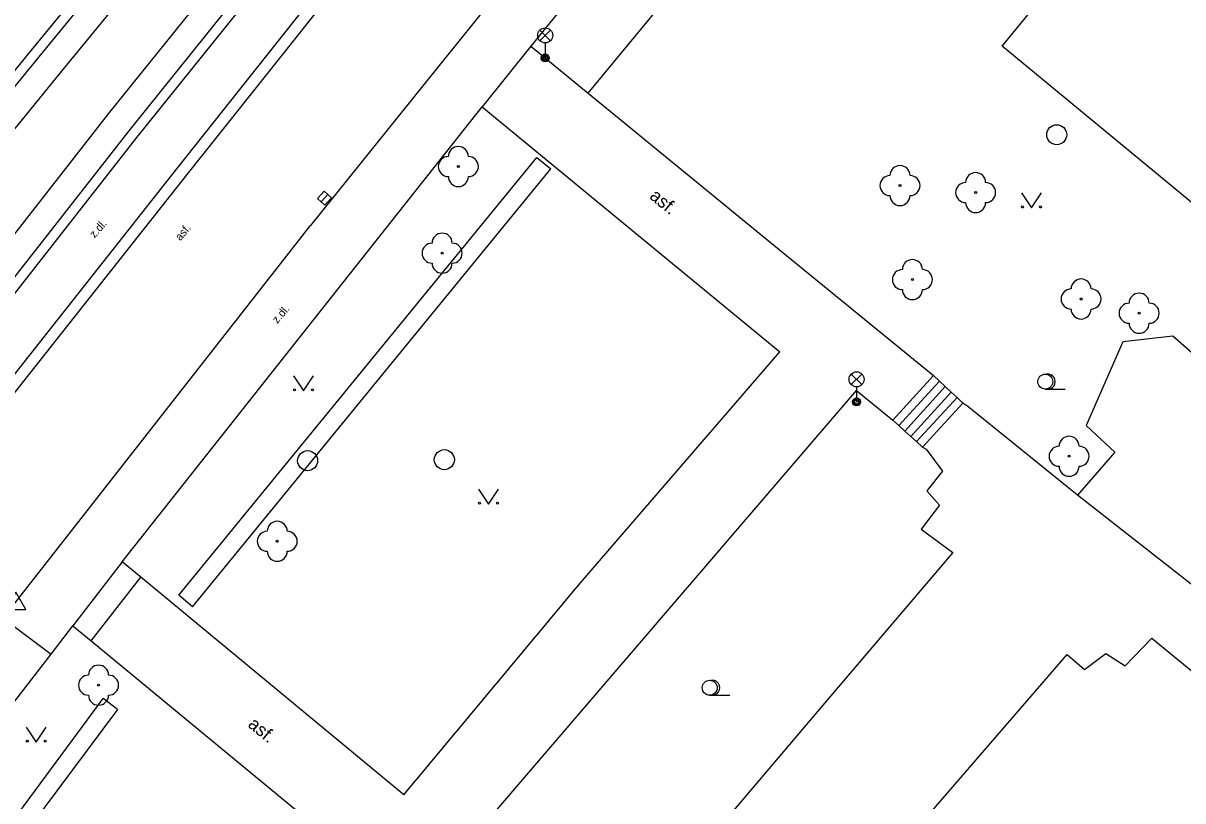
# Model space of a CAD drawing. Extents: x -598932 to -598196, y -1162207 to -1161504.
# Drawn here: x -598659.5 to -598601.6, y -1161878.5 to -1161839.6 of the extents above; entities that cross this region are included whole.
import ezdxf

# ---------------------------------------------------------------- set-up
doc = ezdxf.new("R2010")
doc.units = 0
for name, color, linetype in [('Level 22', 7, 'Continuous'), ('Level 27', 7, 'Continuous'), ('Level 33', 7, 'Continuous'), ('Level 34', 7, 'Continuous'), ('Level 36', 7, 'Continuous'), ('specificka linie pasportu komunikaci', 7, 'Continuous'), ('TM - budovy zdene_ betonove - VP', 7, 'Continuous'), ('TM - chodniky - VP', 7, 'Continuous'), ('TM - hranice souvisleho porostu (skupiny stromu_ kere)', 7, 'Continuous'), ('TM - komunikace - VP', 7, 'Continuous'), ('TM - letecke snimky - pomocna linie', 7, 'Continuous'), ('TM - MHD - osa koleji', 7, 'Continuous'), ('TM - plot zivy - VP', 7, 'Continuous'), ('TM - popis povrchu', 7, 'Continuous'), ('TM - rozhrani mezi zpev. plochami mezi sebou - VP', 7, 'Continuous'), ('TM - rozhrani ploch obecne - VP', 7, 'Continuous'), ('TM - schody - VP', 7, 'Continuous'), ('TM - zabradli - VP', 7, 'Continuous')]:
    doc.layers.add(name, color=color, linetype=linetype)

msp = doc.modelspace()

# ---------------------------------------------------------------- linework, layer by layer
at = {"layer": 'Level 22'}
for centre in [(-598637.8, -1161846.81), (-598615.73, -1161847.76), (-598611.95, -1161848.11), (-598638.61, -1161851.14), (-598615.11, -1161852.46), (-598606.68, -1161853.43), (-598603.78, -1161854.14), (-598607.28, -1161861.29), (-598646.85, -1161865.54), (-598655.78, -1161872.73)]:
    msp.add_circle(centre, 0.05, dxfattribs=at)
for centre, start, end in [((-598637.8, -1161846.31), 0, 180), ((-598638.3, -1161846.81), 90, 270), ((-598637.3, -1161846.81), 270, 90), ((-598615.73, -1161847.26), 0, 180), ((-598637.8, -1161847.31), 180, 0), ((-598616.23, -1161847.76), 90, 270), ((-598615.23, -1161847.76), 270, 90), ((-598611.95, -1161847.61), 0, 180), ((-598612.45, -1161848.11), 90, 270), ((-598611.45, -1161848.11), 270, 90), ((-598615.73, -1161848.26), 180, 0), ((-598611.95, -1161848.61), 180, 0), ((-598638.61, -1161850.64), 0, 180), ((-598639.11, -1161851.14), 90, 270), ((-598638.11, -1161851.14), 270, 90), ((-598638.61, -1161851.64), 180, 0), ((-598615.61, -1161852.46), 90, 270), ((-598615.11, -1161851.96), 0, 180), ((-598614.61, -1161852.46), 270, 90), ((-598606.68, -1161852.93), 0, 180), ((-598615.11, -1161852.96), 180, 0), ((-598607.18, -1161853.43), 90, 270), ((-598606.18, -1161853.43), 270, 90), ((-598603.78, -1161853.64), 0, 180), ((-598604.28, -1161854.14), 90, 270), ((-598603.28, -1161854.14), 270, 90), ((-598606.68, -1161853.93), 180, 0), ((-598603.78, -1161854.64), 180, 0), ((-598607.28, -1161860.79), 0, 180), ((-598607.78, -1161861.29), 90, 270), ((-598606.78, -1161861.29), 270, 90), ((-598607.28, -1161861.79), 180, 0), ((-598646.85, -1161865.04), 0, 180), ((-598647.35, -1161865.54), 90, 270), ((-598646.35, -1161865.54), 270, 90), ((-598646.85, -1161866.04), 180, 0), ((-598656.28, -1161872.73), 90, 270), ((-598655.78, -1161872.23), 0, 180), ((-598655.28, -1161872.73), 270, 90), ((-598655.78, -1161873.23), 180, 0)]:
    msp.add_arc(centre, 0.5, start, end, dxfattribs=at)
at = {"layer": 'Level 27'}
msp.add_line((-598644.658, -1161848.575), (-598644.322, -1161848.205), dxfattribs=at)
msp.add_lwpolyline([(-598644.474, -1161848.743), (-598644.137, -1161848.374), (-598644.506, -1161848.037), (-598644.843, -1161848.406)], close=True, dxfattribs=at)
for centre in [(-598607.9, -1161845.22), (-598645.33, -1161861.51), (-598638.5, -1161861.46)]:
    msp.add_circle(centre, 0.5, dxfattribs=at)
at = {"layer": 'Level 33'}
for p, q in [((-598633.725, -1161840.52), (-598633.195, -1161839.99)), ((-598633.725, -1161839.99), (-598633.195, -1161840.52)), ((-598633.46, -1161840.63), (-598633.46, -1161841.38)), ((-598618.165, -1161857.71), (-598617.635, -1161857.18)), ((-598618.165, -1161857.18), (-598617.635, -1161857.71)), ((-598617.9, -1161857.82), (-598617.9, -1161858.57))]:
    msp.add_line(p, q, dxfattribs=at)
for centre, radius in [((-598633.46, -1161840.255), 0.375), ((-598633.46, -1161841.38), 0.2), ((-598633.46, -1161841.38), 0.145), ((-598633.46, -1161841.38), 0.0876), ((-598617.9, -1161857.445), 0.375), ((-598617.9, -1161858.57), 0.2), ((-598617.9, -1161858.57), 0.145), ((-598617.9, -1161858.57), 0.0876)]:
    msp.add_circle(centre, radius, dxfattribs=at)
at = {"layer": 'Level 34'}
msp.add_lwpolyline([(-598660.41, -1161868.942), (-598659.41, -1161868.942), (-598659.91, -1161868.076)], close=True, dxfattribs=at)
at = {"layer": 'Level 36'}
for p, q in [((-598608.47, -1161857.935), (-598607.47, -1161857.935)), ((-598625.24, -1161873.235), (-598624.24, -1161873.235))]:
    msp.add_line(p, q, dxfattribs=at)
for points in [[(-598609.66, -1161848.13), (-598609.16, -1161848.88), (-598608.66, -1161848.13)], [(-598646.04, -1161857.27), (-598645.54, -1161858.02), (-598645.04, -1161857.27)], [(-598636.79, -1161862.93), (-598636.29, -1161863.68), (-598635.79, -1161862.93)], [(-598659.39, -1161874.83), (-598658.89, -1161875.58), (-598658.39, -1161874.83)]]:
    msp.add_lwpolyline(points, dxfattribs=at)
for centre, radius in [((-598609.61, -1161848.83), 0.05), ((-598608.711, -1161848.83), 0.05), ((-598608.47, -1161857.56), 0.375), ((-598645.99, -1161857.97), 0.05), ((-598645.091, -1161857.97), 0.05), ((-598636.74, -1161863.63), 0.05), ((-598635.841, -1161863.63), 0.05), ((-598625.24, -1161872.86), 0.375), ((-598659.34, -1161875.53), 0.05), ((-598658.441, -1161875.53), 0.05)]:
    msp.add_circle(centre, radius, dxfattribs=at)
for centre in [(-598608.345, -1161857.56), (-598625.115, -1161872.86)]:
    msp.add_arc(centre, 0.375, 260.40593, 99.59407, dxfattribs=at)
at = {"layer": 'specificka linie pasportu komunikaci'}
msp.add_lwpolyline([(-598656.15, -1161870.52), (-598653.66, -1161867.34)], dxfattribs=at)
at = {"layer": 'TM - budovy zdene_ betonove - VP'}
for points in [[(-598610.62, -1161840.79), (-598603.43, -1161832.01)], [(-598596.51, -1161852.44), (-598610.62, -1161840.79)]]:
    msp.add_lwpolyline(points, dxfattribs=at)
at = {"layer": 'TM - chodniky - VP'}
for points in [[(-598608.27, -1161809.51), (-598622.11, -1161825.96), (-598634.18, -1161840.8)], [(-598634.18, -1161840.8), (-598631.32, -1161843.14)], [(-598631.32, -1161843.14), (-598621.76, -1161850.96), (-598614.05, -1161857.26)], [(-598654.6, -1161866.57), (-598636.61, -1161843.82)], [(-598636.61, -1161843.82), (-598626.91, -1161851.8), (-598621.73, -1161856.07)], [(-598594.27, -1161862.17), (-598602.09, -1161855.28), (-598604.6, -1161855.57), (-598606.43, -1161859.75), (-598604.99, -1161861.09), (-598606.86, -1161863.24)], [(-598640.52, -1161878.21), (-598631.79, -1161867.74), (-598621.73, -1161856.07)], [(-598613.76, -1161857.54), (-598614.05, -1161857.26)], [(-598613.47, -1161857.81), (-598613.76, -1161857.54)], [(-598636.25, -1161883.1), (-598638.09, -1161881.54), (-598617.91, -1161858), (-598616.09, -1161859.49)], [(-598613.18, -1161858.08), (-598613.47, -1161857.81)], [(-598612.88, -1161858.36), (-598613.18, -1161858.08)], [(-598612.59, -1161858.63), (-598612.88, -1161858.36)], [(-598606.86, -1161863.24), (-598612.34, -1161858.8), (-598612.59, -1161858.63)], [(-598616.09, -1161859.49), (-598615.79, -1161859.76)], [(-598615.79, -1161859.76), (-598615.49, -1161860.03)], [(-598615.49, -1161860.03), (-598615.19, -1161860.3)], [(-598615.19, -1161860.3), (-598614.9, -1161860.56)], [(-598614.9, -1161860.56), (-598614.6, -1161860.83)], [(-598614.6, -1161860.83), (-598614.43, -1161860.93), (-598613.6, -1161862.04), (-598614.39, -1161863.01), (-598613.75, -1161863.73), (-598614.67, -1161864.93), (-598613.09, -1161866.1), (-598619.21, -1161873.28), (-598629.18, -1161885.05), (-598630.45, -1161884.66), (-598631.33, -1161885.59), (-598634.57, -1161884.52), (-598634.74, -1161884.41)], [(-598640.52, -1161878.21), (-598653.66, -1161867.34), (-598654.6, -1161866.57)], [(-598661.95, -1161876.05), (-598661.59, -1161875.59), (-598661.12, -1161874.99), (-598658.15, -1161871.18), (-598657.06, -1161869.77), (-598656.15, -1161870.52), (-598641.92, -1161882.26)], [(-598607.37, -1161871.2), (-598606.51, -1161871.94), (-598605.44, -1161871.14), (-598604.47, -1161871.77), (-598603.15, -1161870.38)], [(-598603.15, -1161870.38), (-598584.47, -1161885.72), (-598557.6, -1161907.74), (-598533.59, -1161927.06)], [(-598550.08, -1161953.38), (-598552.22, -1161951.68), (-598561.37, -1161944.4), (-598579.14, -1161929.89), (-598622.84, -1161894.32), (-598621.92, -1161893.38), (-598623.52, -1161892), (-598622.71, -1161891.02), (-598623.78, -1161890.19), (-598607.37, -1161871.2)]]:
    msp.add_lwpolyline(points, dxfattribs=at)
at = {"layer": 'TM - hranice souvisleho porostu (skupiny stromu_ kere)'}
for points in [[(-598661.06, -1161880.84), (-598655.55, -1161873.4)], [(-598654.83, -1161873.94), (-598655.55, -1161873.4)], [(-598654.83, -1161873.94), (-598661.64, -1161883.06), (-598663.23, -1161886.57), (-598662.08, -1161890.39), (-598662.94, -1161890.65)]]:
    msp.add_lwpolyline(points, dxfattribs=at)
at = {"layer": 'TM - komunikace - VP'}
for points in [[(-598607.08, -1161803.3), (-598608.61, -1161805.05), (-598610.44, -1161807.35), (-598618.07, -1161816.44), (-598617.68, -1161816.76), (-598618.31, -1161817.52), (-598618.7, -1161817.2), (-598624.41, -1161824), (-598638.82, -1161841.85)], [(-598672.88, -1161858.63), (-598672.84, -1161858.58), (-598667.4, -1161851.9), (-598658.75, -1161841.33), (-598649.86, -1161830.47)], [(-598667.98, -1161862.65), (-598662.54, -1161855.61), (-598654.25, -1161845.03), (-598645.53, -1161834.17)], [(-598642.82, -1161836.47), (-598651.36, -1161847.2), (-598659.78, -1161857.86), (-598665.08, -1161864.65), (-598667.47, -1161867.7), (-598667.57, -1161867.82), (-598671.15, -1161871.24)], [(-598638.82, -1161841.85), (-598645.18, -1161849.76)], [(-598666.63, -1161877.14), (-598665.95, -1161876.28), (-598665.47, -1161875.68), (-598662.47, -1161871.84), (-598661.94, -1161871.16), (-598660.55, -1161869.38), (-598645.18, -1161849.76)]]:
    msp.add_lwpolyline(points, dxfattribs=at)
at = {"layer": 'TM - letecke snimky - pomocna linie'}
msp.add_lwpolyline([(-598594.27, -1161862.17), (-598599.63, -1161868.9), (-598606.86, -1161863.24)], dxfattribs=at)
at = {"layer": 'TM - MHD - osa koleji'}
for points in [[(-598682.46, -1161872.8), (-598674.29, -1161862.55), (-598666.33, -1161852.74), (-598657.7, -1161842.15), (-598648.9, -1161831.42), (-598648.84, -1161831.34)], [(-598679.43, -1161875.22), (-598671.35, -1161864.8), (-598663.58, -1161854.78), (-598655.28, -1161844.18), (-598646.54, -1161833.31)]]:
    msp.add_lwpolyline(points, dxfattribs=at)
at = {"layer": 'TM - plot zivy - VP'}
for points in [[(-598631.32, -1161843.14), (-598603.76, -1161809.79)], [(-598651.08, -1161868.81), (-598651.77, -1161868.24), (-598633.88, -1161846.35)], [(-598633.88, -1161846.35), (-598633.18, -1161846.92)], [(-598651.08, -1161868.81), (-598633.18, -1161846.92)]]:
    msp.add_lwpolyline(points, dxfattribs=at)
at = {"layer": 'TM - rozhrani mezi zpev. plochami mezi sebou - VP'}
for points in [[(-598650.25, -1161830.16), (-598659.14, -1161840.99), (-598667.77, -1161851.57), (-598671.68, -1161856.38)], [(-598667.6, -1161862.95), (-598662.13, -1161855.9), (-598653.86, -1161845.36), (-598645.14, -1161834.5)], [(-598654.6, -1161866.57), (-598657.06, -1161869.77)], [(-598660.55, -1161869.38), (-598658.15, -1161871.18)]]:
    msp.add_lwpolyline(points, dxfattribs=at)
at = {"layer": 'TM - rozhrani ploch obecne - VP'}
for points in [[(-598634.18, -1161840.8), (-598636.61, -1161843.82)], [(-598616.09, -1161859.49), (-598614.05, -1161857.26)], [(-598612.59, -1161858.63), (-598614.6, -1161860.83)]]:
    msp.add_lwpolyline(points, dxfattribs=at)
at = {"layer": 'TM - schody - VP'}
for points in [[(-598615.79, -1161859.76), (-598613.76, -1161857.54)], [(-598613.47, -1161857.81), (-598615.49, -1161860.03)], [(-598615.19, -1161860.3), (-598613.18, -1161858.08)], [(-598614.9, -1161860.56), (-598612.88, -1161858.36)]]:
    msp.add_lwpolyline(points, dxfattribs=at)
at = {"layer": 'TM - zabradli - VP'}
msp.add_lwpolyline([(-598660.23, -1161857.52), (-598651.86, -1161846.92), (-598643.26, -1161836.07)], dxfattribs=at)

# ---------------------------------------------------------------- texts
at = {"layer": 'TM - popis povrchu'}
for s, height, rotation, p in [('asf.', 0.65, 320.73, (-598628.29, -1161848.37)), ('z.dl.', 0.4, 48.37029, (-598655.98, -1161850.41)), ('asf.', 0.4, 49.85746, (-598651.69, -1161850.55)), ('z.dl.', 0.4, 48.90788, (-598646.85, -1161854.68)), ('asf.', 0.65, 320.42, (-598648.36, -1161874.77))]:
    msp.add_text(s, height=height, rotation=rotation, dxfattribs=at).set_placement(p)

doc.saveas('drawing.dxf')
